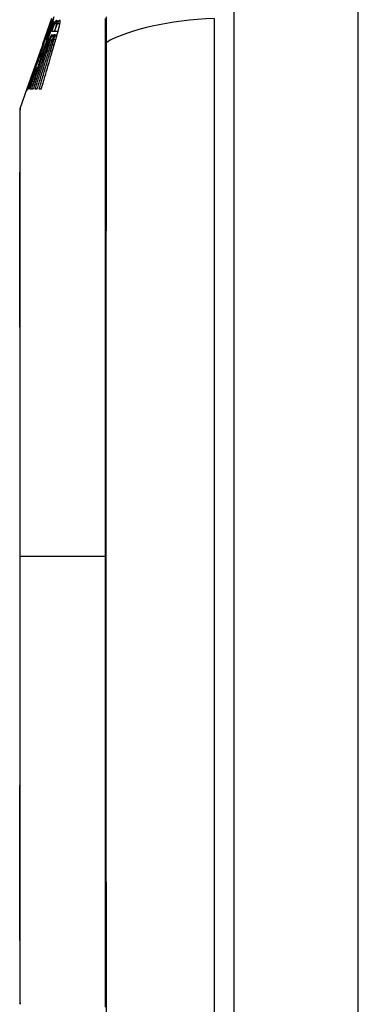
# Model space of a CAD drawing. Header units: inches. Extents: x 15 to 513, y 46 to 241.
# Tile 279 of 397: x 300.22 to 300.49, y 146.762 to 147.546. Entities that reach past the tile are written whole.
import ezdxf

# ---------------------------------------------------------------- set-up
doc = ezdxf.new("R2010")
doc.units = ezdxf.units.IN
doc.header["$MEASUREMENT"] = 0
doc.layers.add('Visible Edges(ANSI)', color=7, linetype='Continuous', lineweight=25)
doc.layers.add('Visible Tangent Edges(ANSI)', color=7, linetype='Continuous', lineweight=25)

msp = doc.modelspace()

# ---------------------------------------------------------------- linework, layer by layer
at = {"layer": 'Visible Edges(ANSI)'}
for p, q in [((300.39123, 131.25881), (300.39123, 162.97881)), ((300.24443, 147.54305), (300.24604, 147.54763)), ((300.24721, 147.54693), (300.24512, 147.54124)), ((300.24542, 147.54463), (300.24588, 147.54463)), ((300.24657, 147.54463), (300.24731, 147.54463)), ((300.24761, 147.54463), (300.24838, 147.54463)), ((300.37548, 147.5475), (300.37548, 146.69012)), ((300.23886, 147.52713), (300.24443, 147.54305)), ((300.24155, 147.53473), (300.24266, 147.53795)), ((300.246, 147.53738), (300.24601, 147.53738)), ((300.24601, 147.53738), (300.24816, 147.53738)), ((300.2481, 147.53718), (300.25076, 147.53718)), ((300.24143, 147.53065), (300.24213, 147.53065)), ((300.24166, 147.535), (300.24198, 147.535)), ((300.24574, 147.53448), (300.24818, 147.53448)), ((300.24818, 147.53448), (300.25004, 147.53448)), ((300.22672, 147.49243), (300.23763, 147.52361)), ((300.23886, 147.52713), (300.23763, 147.52361)), ((300.23763, 147.52361), (300.23783, 147.52361)), ((300.23783, 147.52361), (300.23813, 147.52361)), ((300.23491, 147.51429), (300.23437, 147.51429)), ((300.23719, 147.51926), (300.23792, 147.51926)), ((300.23228, 147.50766), (300.23259, 147.50766)), ((300.2337, 147.50797), (300.23454, 147.50797)), ((300.22851, 147.49751), (300.22977, 147.50104)), ((300.22969, 147.50072), (300.2301, 147.50072)), ((300.22083, 147.47562), (300.22672, 147.49243)), ((300.22745, 147.49109), (300.22683, 147.49109)), ((300.22971, 147.49109), (300.22862, 147.49109)), ((300.23112, 147.49109), (300.22999, 147.49109)), ((300.23408, 147.49109), (300.23272, 147.49109)), ((300.23745, 147.49109), (300.23593, 147.49109))]:
    msp.add_line(p, q, dxfattribs=at)
at = {"layer": 'Visible Edges(ANSI)', "flags": 128}
for points in [[(300.22999, 147.49109), (300.23071, 147.49331), (300.23143, 147.49554), (300.23216, 147.49778), (300.23289, 147.50001), (300.23362, 147.50225), (300.23435, 147.50449), (300.23508, 147.50673), (300.23582, 147.50897), (300.23655, 147.51121), (300.23729, 147.51346), (300.23803, 147.5157), (300.23876, 147.51794), (300.2395, 147.52018), (300.24024, 147.52242), (300.24098, 147.52466), (300.24172, 147.52689), (300.24246, 147.52912), (300.2432, 147.53135), (300.24393, 147.53358), (300.24467, 147.5358), (300.24541, 147.53801), (300.24615, 147.54022), (300.24688, 147.54243), (300.24761, 147.54463)], [(300.23719, 147.51926), (300.23753, 147.52032), (300.23787, 147.52138), (300.2382, 147.52244), (300.23854, 147.52349), (300.23888, 147.52455), (300.23922, 147.52561), (300.23956, 147.52667), (300.2399, 147.52773), (300.24024, 147.52879), (300.24058, 147.52985), (300.24093, 147.53091), (300.24127, 147.53197), (300.24161, 147.53303), (300.24196, 147.53409), (300.2423, 147.53515), (300.24265, 147.5362), (300.24299, 147.53726), (300.24334, 147.53832), (300.24369, 147.53937), (300.24403, 147.54042), (300.24438, 147.54148), (300.24473, 147.54253), (300.24508, 147.54358), (300.24542, 147.54463)], [(300.24731, 147.54463), (300.24693, 147.54362), (300.24656, 147.54261), (300.24619, 147.54161), (300.24582, 147.5406), (300.24544, 147.53959), (300.24507, 147.53859), (300.2447, 147.53758), (300.24432, 147.53657), (300.24395, 147.53556), (300.24357, 147.53454), (300.24319, 147.53352), (300.24281, 147.53249), (300.24243, 147.53146), (300.24204, 147.53042), (300.24166, 147.52938), (300.24127, 147.52833), (300.24087, 147.52727), (300.24048, 147.5262), (300.24008, 147.52512), (300.23967, 147.52403), (300.23926, 147.52294), (300.23885, 147.52183), (300.23843, 147.5207), (300.23801, 147.51957)], [(300.24588, 147.54463), (300.24569, 147.54405), (300.2455, 147.54347), (300.24532, 147.54289), (300.24513, 147.54231), (300.24494, 147.54172), (300.24476, 147.54114), (300.24457, 147.54056), (300.24438, 147.53998), (300.2442, 147.53939), (300.24401, 147.53881), (300.24382, 147.53823), (300.24364, 147.53765), (300.24345, 147.53706), (300.24327, 147.53648), (300.24308, 147.5359), (300.2429, 147.53532), (300.24271, 147.53473), (300.24253, 147.53415), (300.24234, 147.53357), (300.24216, 147.53298), (300.24198, 147.5324), (300.24179, 147.53182), (300.24161, 147.53123), (300.24143, 147.53065)], [(300.24143, 147.53065), (300.24163, 147.53121), (300.24184, 147.53178), (300.24205, 147.53235), (300.24226, 147.53291), (300.24247, 147.53349), (300.24268, 147.53406), (300.24289, 147.53463), (300.2431, 147.53521), (300.24332, 147.53579), (300.24353, 147.53637), (300.24374, 147.53695), (300.24396, 147.53754), (300.24417, 147.53812), (300.24439, 147.53871), (300.24461, 147.5393), (300.24482, 147.53988), (300.24504, 147.54047), (300.24526, 147.54107), (300.24547, 147.54166), (300.24569, 147.54225), (300.24591, 147.54284), (300.24613, 147.54344), (300.24635, 147.54404), (300.24657, 147.54463)], [(300.24473, 147.54391), (300.24487, 147.54428), (300.24499, 147.54462), (300.2451, 147.54493), (300.24519, 147.54519), (300.24528, 147.54542), (300.24535, 147.54562), (300.24541, 147.54577), (300.24546, 147.5459), (300.24549, 147.54599), (300.24552, 147.54605), (300.24554, 147.54608), (300.24555, 147.54608), (300.24554, 147.54605), (300.24553, 147.54599), (300.24551, 147.5459), (300.24547, 147.54577), (300.24543, 147.54561), (300.24537, 147.54542), (300.2453, 147.54518), (300.24522, 147.54491), (300.24512, 147.54461), (300.24501, 147.54426), (300.24489, 147.54387), (300.24475, 147.54344)], [(300.24757, 147.54885), (300.24626, 147.54502), (300.24495, 147.5412)], [(300.24495, 147.5412), (300.24506, 147.54152), (300.24516, 147.54185), (300.24526, 147.54217), (300.24536, 147.54249), (300.24547, 147.54281), (300.24557, 147.54313), (300.24567, 147.54345), (300.24577, 147.54377), (300.24587, 147.54409), (300.24598, 147.54441), (300.24608, 147.54473), (300.24618, 147.54505), (300.24629, 147.54538), (300.24639, 147.5457), (300.24649, 147.54602), (300.24659, 147.54634), (300.2467, 147.54666)], [(300.24512, 147.54124), (300.24643, 147.54506), (300.24774, 147.54889)], [(300.24838, 147.54463), (300.24828, 147.54433), (300.24818, 147.54403), (300.24808, 147.54373), (300.24798, 147.54342), (300.24788, 147.54312), (300.24779, 147.54282), (300.24769, 147.54252), (300.24759, 147.54222), (300.24749, 147.54191), (300.24739, 147.54161), (300.24729, 147.54131), (300.24719, 147.54101), (300.24709, 147.54071), (300.24699, 147.5404), (300.24689, 147.5401), (300.24679, 147.5398), (300.24669, 147.5395), (300.2466, 147.53919), (300.2465, 147.53889), (300.2464, 147.53859), (300.2463, 147.53829), (300.2462, 147.53799), (300.2461, 147.53768), (300.246, 147.53738)], [(300.24854, 147.5438), (300.24874, 147.54425), (300.24893, 147.54465), (300.2491, 147.545), (300.24925, 147.5453), (300.24939, 147.54555), (300.24951, 147.54574), (300.24962, 147.54589), (300.24971, 147.54599), (300.24978, 147.54605), (300.24985, 147.54608), (300.2499, 147.54608), (300.24994, 147.54606), (300.24997, 147.54602), (300.25, 147.54595), (300.25001, 147.54587), (300.25003, 147.54577), (300.25003, 147.54564), (300.25003, 147.54549), (300.25002, 147.54532), (300.25, 147.54512), (300.24998, 147.5449), (300.24994, 147.54466), (300.2499, 147.5444), (300.24986, 147.54411)], [(300.25054, 147.54339), (300.25064, 147.54362), (300.25073, 147.54384), (300.25083, 147.54405), (300.25092, 147.54425), (300.251, 147.54444), (300.25109, 147.54462), (300.25117, 147.54479), (300.25125, 147.54494), (300.25133, 147.54509), (300.2514, 147.54523), (300.25147, 147.54536), (300.25154, 147.54547), (300.25161, 147.54559), (300.2517, 147.54572), (300.25179, 147.54584), (300.25189, 147.54595), (300.25199, 147.54603), (300.25208, 147.54607), (300.25217, 147.54607), (300.25225, 147.546), (300.25232, 147.54586), (300.25236, 147.54566), (300.25238, 147.54539), (300.25238, 147.54505)], [(300.25238, 147.54505), (300.25238, 147.54496), (300.25237, 147.54487), (300.25237, 147.54478), (300.25236, 147.54468), (300.25235, 147.54458), (300.25234, 147.54447), (300.25232, 147.54436), (300.25231, 147.54424), (300.25229, 147.54412), (300.25228, 147.54399), (300.25226, 147.54386), (300.25224, 147.54373), (300.25221, 147.54359), (300.25219, 147.54344), (300.25216, 147.54329), (300.25214, 147.54314), (300.25211, 147.54298), (300.25208, 147.54282), (300.25205, 147.54265), (300.25201, 147.54247), (300.25198, 147.5423), (300.25194, 147.54211), (300.2519, 147.54192), (300.25186, 147.54173)], [(300.24475, 147.54344), (300.24468, 147.54322), (300.24461, 147.543), (300.24453, 147.54276), (300.24446, 147.54252), (300.24438, 147.54228), (300.2443, 147.54202), (300.24421, 147.54176), (300.24412, 147.5415), (300.24404, 147.54122), (300.24394, 147.54094), (300.24385, 147.54066), (300.24375, 147.54036), (300.24365, 147.54006), (300.24355, 147.53975), (300.24345, 147.53944), (300.24334, 147.53912), (300.24324, 147.53879), (300.24313, 147.53846), (300.24302, 147.53812), (300.2429, 147.53778), (300.24279, 147.53743), (300.24267, 147.53707), (300.24255, 147.53671), (300.24243, 147.53635)], [(300.24266, 147.53795), (300.24277, 147.53826), (300.24288, 147.53857), (300.24298, 147.53887), (300.24308, 147.53917), (300.24319, 147.53946), (300.24328, 147.53975), (300.24338, 147.54003), (300.24348, 147.5403), (300.24357, 147.54057), (300.24366, 147.54084), (300.24375, 147.5411), (300.24384, 147.54135), (300.24393, 147.5416), (300.24401, 147.54184), (300.24409, 147.54207), (300.24417, 147.5423), (300.24425, 147.54252), (300.24432, 147.54274), (300.2444, 147.54295), (300.24447, 147.54315), (300.24454, 147.54335), (300.2446, 147.54354), (300.24467, 147.54373), (300.24473, 147.54391)], [(300.24601, 147.53738), (300.24613, 147.5377), (300.24625, 147.53802), (300.24637, 147.53834), (300.24649, 147.53865), (300.2466, 147.53896), (300.24672, 147.53926), (300.24683, 147.53956), (300.24694, 147.53985), (300.24706, 147.54014), (300.24717, 147.54043), (300.24727, 147.54071), (300.24738, 147.54098), (300.24749, 147.54125), (300.24759, 147.54151), (300.2477, 147.54177), (300.2478, 147.54202), (300.2479, 147.54227), (300.24799, 147.5425), (300.24809, 147.54274), (300.24818, 147.54296), (300.24828, 147.54318), (300.24837, 147.5434), (300.24845, 147.5436), (300.24854, 147.5438)], [(300.24986, 147.54411), (300.24982, 147.54393), (300.24979, 147.54374), (300.24975, 147.54354), (300.2497, 147.54333), (300.24965, 147.5431), (300.2496, 147.54287), (300.24955, 147.54262), (300.24948, 147.54236), (300.24942, 147.54209), (300.24935, 147.54181), (300.24928, 147.54152), (300.2492, 147.54123), (300.24913, 147.54092), (300.24905, 147.54061), (300.24896, 147.54029), (300.24887, 147.53996), (300.24879, 147.53963), (300.24869, 147.53929), (300.2486, 147.53895), (300.2485, 147.5386), (300.24841, 147.53825), (300.24831, 147.5379), (300.24821, 147.53754), (300.2481, 147.53718)], [(300.2481, 147.53718), (300.24822, 147.53748), (300.24833, 147.53779), (300.24844, 147.53809), (300.24855, 147.53838), (300.24866, 147.53867), (300.24877, 147.53896), (300.24887, 147.53924), (300.24898, 147.53952), (300.24909, 147.53979), (300.24919, 147.54006), (300.24929, 147.54033), (300.24939, 147.54059), (300.24949, 147.54084), (300.24959, 147.54109), (300.24969, 147.54134), (300.24979, 147.54158), (300.24989, 147.54182), (300.24998, 147.54206), (300.25008, 147.54229), (300.25017, 147.54252), (300.25026, 147.54274), (300.25036, 147.54296), (300.25045, 147.54318), (300.25054, 147.54339)], [(300.25186, 147.54173), (300.25182, 147.54153), (300.25177, 147.54132), (300.25172, 147.5411), (300.25167, 147.54088), (300.25162, 147.54066), (300.25157, 147.54043), (300.25151, 147.5402), (300.25146, 147.53997), (300.2514, 147.53973), (300.25134, 147.53949), (300.25128, 147.53924), (300.25122, 147.53899), (300.25116, 147.53874), (300.25109, 147.53848), (300.25103, 147.53822), (300.25096, 147.53796), (300.25089, 147.53769), (300.25082, 147.53742), (300.25075, 147.53715), (300.25068, 147.53688), (300.25061, 147.53661), (300.25054, 147.53633), (300.25046, 147.53606), (300.25039, 147.53578)], [(300.23783, 147.52361), (300.23796, 147.52399), (300.23809, 147.52436), (300.23822, 147.52474), (300.23835, 147.52512), (300.23848, 147.5255), (300.23861, 147.52588), (300.23874, 147.52626), (300.23887, 147.52664), (300.239, 147.52701), (300.23913, 147.52738), (300.23925, 147.52775), (300.23938, 147.52811), (300.2395, 147.52848), (300.23962, 147.52883), (300.23974, 147.52918), (300.23986, 147.52953), (300.23998, 147.52987), (300.24009, 147.53021), (300.24021, 147.53054), (300.24032, 147.53087), (300.24043, 147.53119), (300.24053, 147.5315), (300.24064, 147.5318), (300.24074, 147.5321)], [(300.24017, 147.53086), (300.24012, 147.53072), (300.24007, 147.53057), (300.24002, 147.53043), (300.23997, 147.53028), (300.23992, 147.53014), (300.23986, 147.52999), (300.23981, 147.52984), (300.23976, 147.52969), (300.23971, 147.52954), (300.23965, 147.52939), (300.2396, 147.52923), (300.23954, 147.52908), (300.23949, 147.52892), (300.23943, 147.52877), (300.23938, 147.52861), (300.23932, 147.52845), (300.23927, 147.52829), (300.23921, 147.52813), (300.23915, 147.52796), (300.2391, 147.5278), (300.23904, 147.52763), (300.23898, 147.52747), (300.23892, 147.5273), (300.23886, 147.52713)], [(300.24243, 147.53635), (300.2423, 147.53596), (300.24217, 147.53557), (300.24204, 147.53517), (300.2419, 147.53478), (300.24177, 147.53438), (300.24163, 147.53397), (300.2415, 147.53356), (300.24136, 147.53315), (300.24122, 147.53274), (300.24108, 147.53232), (300.24094, 147.5319), (300.2408, 147.53148), (300.24066, 147.53106), (300.24051, 147.53063), (300.24037, 147.5302), (300.24022, 147.52976), (300.24007, 147.52933), (300.23992, 147.52889), (300.23977, 147.52844), (300.23962, 147.528), (300.23947, 147.52755), (300.23932, 147.5271), (300.23916, 147.52665), (300.23901, 147.5262)], [(300.24121, 147.53381), (300.24118, 147.53372), (300.24114, 147.53362), (300.24111, 147.53352), (300.24107, 147.53342), (300.24104, 147.53332), (300.241, 147.53321), (300.24096, 147.5331), (300.24092, 147.53299), (300.24088, 147.53288), (300.24084, 147.53276), (300.2408, 147.53264), (300.24076, 147.53252), (300.24071, 147.5324), (300.24067, 147.53227), (300.24062, 147.53214), (300.24057, 147.53201), (300.24053, 147.53187), (300.24048, 147.53174), (300.24043, 147.5316), (300.24038, 147.53145), (300.24033, 147.53131), (300.24027, 147.53116), (300.24022, 147.53101), (300.24017, 147.53086)], [(300.24074, 147.5321), (300.24088, 147.53253), (300.24101, 147.53292), (300.24113, 147.53328), (300.24124, 147.5336), (300.24133, 147.53388), (300.24141, 147.53413), (300.24148, 147.53434), (300.24153, 147.53452), (300.24158, 147.53467), (300.24161, 147.53479), (300.24164, 147.53488), (300.24166, 147.53494), (300.24166, 147.53498), (300.24167, 147.535), (300.24166, 147.535), (300.24165, 147.53497), (300.24163, 147.53493), (300.2416, 147.53486), (300.24156, 147.53477), (300.24152, 147.53464), (300.24146, 147.53449), (300.24139, 147.5343), (300.24131, 147.53407), (300.24121, 147.53381)], [(300.24462, 147.53226), (300.24457, 147.53213), (300.24452, 147.532), (300.24447, 147.53187), (300.24442, 147.53173), (300.24436, 147.53159), (300.24431, 147.53145), (300.24425, 147.53131), (300.24419, 147.53116), (300.24414, 147.53101), (300.24408, 147.53085), (300.24402, 147.5307), (300.24396, 147.53054), (300.2439, 147.53038), (300.24385, 147.53022), (300.24379, 147.53006), (300.24372, 147.52989), (300.24366, 147.52973), (300.2436, 147.52956), (300.24354, 147.52939), (300.24348, 147.52922), (300.24342, 147.52905), (300.24336, 147.52888), (300.24329, 147.5287), (300.24323, 147.52853)], [(300.24359, 147.52583), (300.24364, 147.52602), (300.2437, 147.5262), (300.24376, 147.52638), (300.24381, 147.52657), (300.24387, 147.52675), (300.24393, 147.52693), (300.24398, 147.52711), (300.24404, 147.52729), (300.24409, 147.52747), (300.24415, 147.52765), (300.24421, 147.52784), (300.24426, 147.52801), (300.24431, 147.52819), (300.24437, 147.52837), (300.24442, 147.52855), (300.24448, 147.52873), (300.24453, 147.52891), (300.24458, 147.52908), (300.24463, 147.52926), (300.24469, 147.52944), (300.24474, 147.52961), (300.24479, 147.52979), (300.24484, 147.52996), (300.24489, 147.53013)], [(300.24541, 147.53402), (300.24539, 147.53397), (300.24536, 147.53393), (300.24534, 147.53388), (300.24531, 147.53382), (300.24528, 147.53377), (300.24525, 147.53371), (300.24522, 147.53365), (300.24519, 147.53359), (300.24516, 147.53352), (300.24513, 147.53345), (300.2451, 147.53338), (300.24507, 147.53331), (300.24503, 147.53323), (300.245, 147.53315), (300.24496, 147.53307), (300.24493, 147.53299), (300.24489, 147.5329), (300.24485, 147.53281), (300.24482, 147.53273), (300.24478, 147.53264), (300.24474, 147.53254), (300.2447, 147.53245), (300.24466, 147.53235), (300.24462, 147.53226)], [(300.24621, 147.53018), (300.24615, 147.53001), (300.24609, 147.52984), (300.24603, 147.52967), (300.24597, 147.5295), (300.24591, 147.52933), (300.24585, 147.52915), (300.24579, 147.52897), (300.24573, 147.5288), (300.24567, 147.52862), (300.2456, 147.52844), (300.24554, 147.52826), (300.24548, 147.52808), (300.24542, 147.52789), (300.24536, 147.52771), (300.2453, 147.52753), (300.24524, 147.52734), (300.24517, 147.52716), (300.24511, 147.52697), (300.24505, 147.52678), (300.24499, 147.52659), (300.24493, 147.5264), (300.24487, 147.52622), (300.2448, 147.52603), (300.24474, 147.52583)], [(300.24489, 147.53013), (300.24494, 147.53029), (300.24498, 147.53045), (300.24503, 147.5306), (300.24507, 147.53076), (300.24511, 147.53091), (300.24515, 147.53106), (300.24519, 147.5312), (300.24523, 147.53135), (300.24527, 147.53149), (300.24531, 147.53163), (300.24535, 147.53177), (300.24538, 147.53191), (300.24542, 147.53204), (300.24545, 147.53217), (300.24548, 147.53229), (300.24552, 147.53242), (300.24554, 147.53254), (300.24557, 147.53265), (300.2456, 147.53277), (300.24563, 147.53288), (300.24565, 147.53299), (300.24568, 147.53309), (300.2457, 147.53319), (300.24572, 147.53329)], [(300.24572, 147.53329), (300.24575, 147.53344), (300.24578, 147.53358), (300.2458, 147.53371), (300.24582, 147.53382), (300.24583, 147.53393), (300.24584, 147.53402), (300.24585, 147.5341), (300.24585, 147.53417), (300.24585, 147.53423), (300.24585, 147.53429), (300.24585, 147.53433), (300.24584, 147.53437), (300.24583, 147.5344), (300.24582, 147.53443), (300.24581, 147.53445), (300.24579, 147.53447), (300.24577, 147.53448), (300.24576, 147.53448), (300.24573, 147.53448), (300.2457, 147.53446), (300.24566, 147.53441), (300.2456, 147.53432), (300.24552, 147.5342), (300.24541, 147.53402)], [(300.24741, 147.53329), (300.24737, 147.53319), (300.24733, 147.53309), (300.24728, 147.53299), (300.24724, 147.53288), (300.24719, 147.53277), (300.24715, 147.53266), (300.2471, 147.53254), (300.24705, 147.53242), (300.247, 147.5323), (300.24695, 147.53218), (300.2469, 147.53205), (300.24685, 147.53192), (300.2468, 147.53179), (300.24675, 147.53165), (300.2467, 147.53152), (300.24665, 147.53138), (300.24659, 147.53124), (300.24654, 147.53109), (300.24649, 147.53095), (300.24643, 147.5308), (300.24638, 147.53065), (300.24632, 147.53049), (300.24627, 147.53034), (300.24621, 147.53018)], [(300.24645, 147.52651), (300.2465, 147.52669), (300.24655, 147.52686), (300.2466, 147.52704), (300.24666, 147.52722), (300.24671, 147.5274), (300.24676, 147.52758), (300.24681, 147.52775), (300.24686, 147.52793), (300.24691, 147.52811), (300.24696, 147.52828), (300.24701, 147.52846), (300.24706, 147.52863), (300.24711, 147.5288), (300.24716, 147.52898), (300.24721, 147.52915), (300.24725, 147.52932), (300.2473, 147.52949), (300.24735, 147.52966), (300.24739, 147.52983), (300.24744, 147.53), (300.24748, 147.53016), (300.24753, 147.53033), (300.24757, 147.53049), (300.24761, 147.53065)], [(300.24825, 147.53345), (300.24827, 147.53361), (300.24829, 147.53376), (300.24831, 147.53389), (300.24831, 147.534), (300.24832, 147.5341), (300.24832, 147.53419), (300.24831, 147.53426), (300.2483, 147.53432), (300.24829, 147.53437), (300.24828, 147.53441), (300.24826, 147.53444), (300.24824, 147.53446), (300.24821, 147.53448), (300.24818, 147.53448), (300.24814, 147.53448), (300.2481, 147.53446), (300.24805, 147.53442), (300.24798, 147.53435), (300.24791, 147.53426), (300.24783, 147.53413), (300.24774, 147.53398), (300.24764, 147.53379), (300.24753, 147.53356), (300.24741, 147.53329)], [(300.24761, 147.53065), (300.24765, 147.53079), (300.24769, 147.53094), (300.24772, 147.53108), (300.24776, 147.53121), (300.24779, 147.53135), (300.24783, 147.53148), (300.24786, 147.53162), (300.24789, 147.53174), (300.24792, 147.53187), (300.24795, 147.532), (300.24798, 147.53212), (300.248, 147.53224), (300.24803, 147.53236), (300.24806, 147.53247), (300.24808, 147.53258), (300.2481, 147.53269), (300.24812, 147.53279), (300.24814, 147.53289), (300.24816, 147.53299), (300.24818, 147.53309), (300.2482, 147.53318), (300.24822, 147.53327), (300.24823, 147.53336), (300.24825, 147.53345)], [(300.25039, 147.53578), (300.25029, 147.53543), (300.2502, 147.53507), (300.2501, 147.53472), (300.25, 147.53436), (300.2499, 147.534), (300.2498, 147.53363), (300.2497, 147.53327), (300.2496, 147.5329), (300.24949, 147.53253), (300.24939, 147.53216), (300.24928, 147.53179), (300.24917, 147.53141), (300.24907, 147.53104), (300.24896, 147.53066), (300.24885, 147.53029), (300.24874, 147.52991), (300.24863, 147.52953), (300.24852, 147.52916), (300.24841, 147.52878), (300.2483, 147.52841), (300.24819, 147.52803), (300.24808, 147.52766), (300.24797, 147.52729), (300.24786, 147.52692)], [(300.24109, 147.52216), (300.24067, 147.52087), (300.24025, 147.51958), (300.23983, 147.51829), (300.23942, 147.517), (300.239, 147.51571), (300.23858, 147.51441), (300.23816, 147.51312), (300.23775, 147.51182), (300.23733, 147.51053), (300.23691, 147.50923), (300.2365, 147.50794), (300.23608, 147.50664), (300.23566, 147.50535), (300.23525, 147.50405), (300.23483, 147.50275), (300.23442, 147.50146), (300.234, 147.50016), (300.23359, 147.49886), (300.23318, 147.49757), (300.23276, 147.49627), (300.23235, 147.49497), (300.23194, 147.49368), (300.23153, 147.49238), (300.23112, 147.49109)], [(300.23272, 147.49109), (300.23311, 147.49234), (300.23349, 147.49359), (300.23388, 147.49485), (300.23427, 147.4961), (300.23465, 147.49735), (300.23504, 147.4986), (300.23543, 147.49986), (300.23582, 147.50111), (300.23621, 147.50236), (300.2366, 147.50362), (300.23699, 147.50487), (300.23738, 147.50612), (300.23777, 147.50738), (300.23816, 147.50863), (300.23856, 147.50988), (300.23895, 147.51113), (300.23934, 147.51238), (300.23973, 147.51363), (300.24013, 147.51488), (300.24052, 147.51613), (300.24092, 147.51738), (300.24131, 147.51863), (300.2417, 147.51988), (300.2421, 147.52112)], [(300.23444, 147.51429), (300.23462, 147.5148), (300.23479, 147.51529), (300.23496, 147.51578), (300.23512, 147.51624), (300.23528, 147.51669), (300.23543, 147.51711), (300.23557, 147.51752), (300.2357, 147.5179), (300.23583, 147.51827), (300.23596, 147.51863), (300.23608, 147.51899), (300.23621, 147.51934), (300.23633, 147.5197), (300.23646, 147.52006), (300.23658, 147.52042), (300.23671, 147.52078), (300.23683, 147.52113), (300.23696, 147.52149), (300.23708, 147.52184), (300.2372, 147.5222), (300.23733, 147.52255), (300.23745, 147.5229), (300.23757, 147.52326), (300.23769, 147.52361)], [(300.23901, 147.5262), (300.23884, 147.52571), (300.23868, 147.52522), (300.23851, 147.52473), (300.23834, 147.52423), (300.23817, 147.52374), (300.238, 147.52325), (300.23783, 147.52275), (300.23766, 147.52226), (300.23749, 147.52176), (300.23732, 147.52127), (300.23715, 147.52077), (300.23698, 147.52028), (300.23681, 147.51978), (300.23664, 147.51928), (300.23647, 147.51879), (300.2363, 147.51829), (300.23612, 147.51779), (300.23595, 147.51729), (300.23578, 147.51679), (300.23561, 147.51629), (300.23543, 147.51579), (300.23526, 147.51529), (300.23508, 147.51479), (300.23491, 147.51429)], [(300.23593, 147.49109), (300.2363, 147.49235), (300.23667, 147.49362), (300.23704, 147.49489), (300.23741, 147.49615), (300.23778, 147.49742), (300.23815, 147.49868), (300.23852, 147.49995), (300.23889, 147.50122), (300.23927, 147.50248), (300.23964, 147.50375), (300.24001, 147.50501), (300.24039, 147.50628), (300.24076, 147.50754), (300.24114, 147.50881), (300.24152, 147.51007), (300.24189, 147.51134), (300.24227, 147.5126), (300.24265, 147.51386), (300.24303, 147.51513), (300.24341, 147.51639), (300.24379, 147.51765), (300.24417, 147.51891), (300.24455, 147.52017), (300.24493, 147.52143)], [(300.24786, 147.52692), (300.24742, 147.52543), (300.24698, 147.52395), (300.24654, 147.52246), (300.2461, 147.52097), (300.24566, 147.51948), (300.24522, 147.51799), (300.24478, 147.5165), (300.24434, 147.51501), (300.2439, 147.51351), (300.24347, 147.51202), (300.24303, 147.51053), (300.2426, 147.50903), (300.24216, 147.50754), (300.24173, 147.50604), (300.2413, 147.50455), (300.24087, 147.50305), (300.24043, 147.50156), (300.24, 147.50006), (300.23958, 147.49857), (300.23915, 147.49707), (300.23872, 147.49557), (300.2383, 147.49408), (300.23787, 147.49258), (300.23745, 147.49109)], [(300.24323, 147.52853), (300.24315, 147.52828), (300.24306, 147.52803), (300.24297, 147.52778), (300.24288, 147.52752), (300.24279, 147.52726), (300.2427, 147.527), (300.24261, 147.52674), (300.24252, 147.52647), (300.24243, 147.52621), (300.24234, 147.52594), (300.24225, 147.52567), (300.24216, 147.52541), (300.24207, 147.52514), (300.24198, 147.52487), (300.24189, 147.5246), (300.2418, 147.52433), (300.24171, 147.52406), (300.24162, 147.52379), (300.24153, 147.52352), (300.24144, 147.52324), (300.24135, 147.52297), (300.24126, 147.5227), (300.24118, 147.52243), (300.24109, 147.52216)], [(300.2421, 147.52112), (300.24216, 147.52132), (300.24222, 147.52151), (300.24228, 147.52171), (300.24235, 147.52191), (300.24241, 147.5221), (300.24247, 147.5223), (300.24253, 147.5225), (300.24259, 147.52269), (300.24266, 147.52289), (300.24272, 147.52309), (300.24278, 147.52328), (300.24284, 147.52348), (300.2429, 147.52367), (300.24297, 147.52387), (300.24303, 147.52407), (300.24309, 147.52426), (300.24315, 147.52446), (300.24321, 147.52466), (300.24328, 147.52485), (300.24334, 147.52505), (300.2434, 147.52525), (300.24346, 147.52544), (300.24352, 147.52564), (300.24359, 147.52583)], [(300.24474, 147.52583), (300.24468, 147.52563), (300.24461, 147.52543), (300.24454, 147.52522), (300.24448, 147.52502), (300.24441, 147.52481), (300.24435, 147.52461), (300.24428, 147.52441), (300.24422, 147.5242), (300.24415, 147.524), (300.24409, 147.52379), (300.24402, 147.52359), (300.24396, 147.52338), (300.24389, 147.52318), (300.24383, 147.52297), (300.24376, 147.52277), (300.2437, 147.52256), (300.24363, 147.52236), (300.24357, 147.52215), (300.2435, 147.52195), (300.24344, 147.52174), (300.24338, 147.52153), (300.24331, 147.52133), (300.24325, 147.52112), (300.24318, 147.52092)], [(300.24493, 147.52143), (300.24499, 147.52164), (300.24505, 147.52185), (300.24512, 147.52207), (300.24518, 147.52228), (300.24524, 147.52249), (300.24531, 147.5227), (300.24537, 147.52291), (300.24543, 147.52312), (300.2455, 147.52334), (300.24556, 147.52355), (300.24563, 147.52376), (300.24569, 147.52397), (300.24575, 147.52418), (300.24582, 147.52439), (300.24588, 147.52461), (300.24594, 147.52482), (300.24601, 147.52503), (300.24607, 147.52524), (300.24613, 147.52545), (300.24619, 147.52566), (300.24626, 147.52588), (300.24632, 147.52609), (300.24638, 147.5263), (300.24645, 147.52651)], [(300.22683, 147.49109), (300.22722, 147.49216), (300.22762, 147.49324), (300.22801, 147.49432), (300.22841, 147.4954), (300.22881, 147.49649), (300.22921, 147.49758), (300.22962, 147.49868), (300.23002, 147.49979), (300.23044, 147.5009), (300.23085, 147.50203), (300.23127, 147.50316), (300.23169, 147.50431), (300.23212, 147.50547), (300.23255, 147.50664), (300.23298, 147.50783), (300.23342, 147.50903), (300.23387, 147.51024), (300.23433, 147.51147), (300.23479, 147.51272), (300.23525, 147.51399), (300.23573, 147.51528), (300.23621, 147.51658), (300.2367, 147.51791), (300.23719, 147.51926)], [(300.23801, 147.51957), (300.23765, 147.51839), (300.2373, 147.51721), (300.23694, 147.51603), (300.23658, 147.51485), (300.23623, 147.51366), (300.23588, 147.51248), (300.23552, 147.51129), (300.23517, 147.51011), (300.23482, 147.50892), (300.23447, 147.50774), (300.23412, 147.50655), (300.23377, 147.50536), (300.23343, 147.50418), (300.23308, 147.50299), (300.23274, 147.5018), (300.2324, 147.50061), (300.23206, 147.49942), (300.23172, 147.49823), (300.23138, 147.49704), (300.23104, 147.49585), (300.23071, 147.49466), (300.23037, 147.49347), (300.23004, 147.49228), (300.22971, 147.49109)], [(300.23437, 147.51429), (300.2342, 147.51382), (300.23404, 147.51336), (300.23388, 147.51289), (300.23372, 147.51243), (300.23355, 147.51196), (300.23339, 147.5115), (300.23323, 147.51104), (300.23307, 147.51058), (300.23291, 147.51013), (300.23275, 147.50967), (300.23259, 147.50922), (300.23244, 147.50877), (300.23228, 147.50832), (300.23212, 147.50788), (300.23197, 147.50744), (300.23182, 147.50701), (300.23167, 147.50659), (300.23153, 147.50617), (300.23139, 147.50577), (300.23125, 147.50537), (300.23112, 147.50499), (300.23099, 147.50462), (300.23086, 147.50427), (300.23075, 147.50393)], [(300.24318, 147.52092), (300.2428, 147.51968), (300.24242, 147.51844), (300.24203, 147.5172), (300.24165, 147.51596), (300.24127, 147.51472), (300.24089, 147.51348), (300.2405, 147.51223), (300.24012, 147.51099), (300.23974, 147.50975), (300.23936, 147.50851), (300.23898, 147.50726), (300.2386, 147.50602), (300.23822, 147.50478), (300.23784, 147.50353), (300.23746, 147.50229), (300.23708, 147.50104), (300.23671, 147.4998), (300.23633, 147.49855), (300.23595, 147.49731), (300.23558, 147.49606), (300.2352, 147.49482), (300.23483, 147.49358), (300.23445, 147.49233), (300.23408, 147.49109)], [(300.2337, 147.50797), (300.23343, 147.50724), (300.23316, 147.50651), (300.23289, 147.50578), (300.23262, 147.50505), (300.23235, 147.50433), (300.23209, 147.50361), (300.23182, 147.50289), (300.23156, 147.50218), (300.23129, 147.50146), (300.23103, 147.50075), (300.23077, 147.50005), (300.23051, 147.49934), (300.23025, 147.49864), (300.22999, 147.49794), (300.22973, 147.49724), (300.22947, 147.49655), (300.22921, 147.49586), (300.22896, 147.49517), (300.22871, 147.49448), (300.22845, 147.4938), (300.2282, 147.49312), (300.22795, 147.49244), (300.2277, 147.49176), (300.22745, 147.49109)], [(300.23259, 147.50766), (300.23235, 147.50699), (300.23212, 147.50633), (300.23188, 147.50566), (300.23164, 147.505), (300.23141, 147.50435), (300.23118, 147.5037), (300.23094, 147.50305), (300.23071, 147.50241), (300.23049, 147.50178), (300.23026, 147.50116), (300.23004, 147.50055), (300.22982, 147.49995), (300.2296, 147.49936), (300.22939, 147.49878), (300.22918, 147.49821), (300.22898, 147.49766), (300.22878, 147.49712), (300.22859, 147.49661), (300.2284, 147.4961), (300.22822, 147.49562), (300.22805, 147.49516), (300.22788, 147.49471), (300.22772, 147.49429), (300.22756, 147.49388)], [(300.22862, 147.49109), (300.22882, 147.49179), (300.22903, 147.4925), (300.22924, 147.4932), (300.22945, 147.49391), (300.22966, 147.49461), (300.22986, 147.49532), (300.23007, 147.49602), (300.23028, 147.49672), (300.2305, 147.49743), (300.23071, 147.49813), (300.23092, 147.49884), (300.23113, 147.49954), (300.23134, 147.50024), (300.23155, 147.50095), (300.23177, 147.50165), (300.23198, 147.50235), (300.23219, 147.50306), (300.23241, 147.50376), (300.23262, 147.50446), (300.23284, 147.50516), (300.23305, 147.50587), (300.23327, 147.50657), (300.23348, 147.50727), (300.2337, 147.50797)], [(300.23057, 147.50295), (300.23063, 147.5031), (300.23069, 147.50325), (300.23075, 147.50341), (300.23081, 147.50358), (300.23087, 147.50374), (300.23093, 147.50391), (300.231, 147.50409), (300.23106, 147.50427), (300.23113, 147.50445), (300.2312, 147.50464), (300.23127, 147.50483), (300.23134, 147.50502), (300.23141, 147.50522), (300.23148, 147.50542), (300.23156, 147.50563), (300.23163, 147.50583), (300.23171, 147.50605), (300.23179, 147.50627), (300.23187, 147.50649), (300.23195, 147.50671), (300.23203, 147.50694), (300.23211, 147.50718), (300.2322, 147.50742), (300.23228, 147.50766)], [(300.22648, 147.49176), (300.22654, 147.49193), (300.2266, 147.4921), (300.22666, 147.49228), (300.22673, 147.49246), (300.22679, 147.49265), (300.22686, 147.49285), (300.22694, 147.49306), (300.22701, 147.49327), (300.22709, 147.49348), (300.22717, 147.49371), (300.22725, 147.49394), (300.22733, 147.49418), (300.22742, 147.49442), (300.22751, 147.49467), (300.2276, 147.49493), (300.22769, 147.49519), (300.22779, 147.49546), (300.22788, 147.49574), (300.22798, 147.49602), (300.22809, 147.4963), (300.22819, 147.4966), (300.2283, 147.49689), (300.2284, 147.4972), (300.22851, 147.49751)], [(300.23075, 147.50393), (300.23058, 147.50345), (300.23043, 147.50301), (300.23029, 147.5026), (300.23017, 147.50224), (300.23006, 147.50192), (300.22997, 147.50165), (300.22989, 147.50142), (300.22982, 147.50122), (300.22977, 147.50106), (300.22973, 147.50093), (300.22971, 147.50084), (300.22969, 147.50077), (300.22969, 147.50073), (300.22969, 147.50072), (300.22971, 147.50074), (300.22974, 147.5008), (300.22978, 147.5009), (300.22984, 147.50105), (300.22992, 147.50125), (300.23002, 147.50149), (300.23013, 147.50178), (300.23026, 147.50212), (300.23041, 147.50251), (300.23057, 147.50295)], [(300.22756, 147.49388), (300.22733, 147.49329), (300.22712, 147.49274), (300.22692, 147.49224), (300.22674, 147.49178), (300.22658, 147.49137), (300.22643, 147.49101), (300.2263, 147.4907), (300.22619, 147.49044), (300.2261, 147.49022), (300.22602, 147.49005), (300.22595, 147.48991), (300.2259, 147.48982), (300.22587, 147.48976), (300.22585, 147.48974), (300.22584, 147.48976), (300.22585, 147.48981), (300.22587, 147.4899), (300.22591, 147.49003), (300.22596, 147.49021), (300.22603, 147.49043), (300.22612, 147.49069), (300.22622, 147.491), (300.22634, 147.49136), (300.22648, 147.49176)], [(300.22056, 147.47401), (300.22056, 147.47358), (300.22055, 147.47229), (300.22054, 147.47016), (300.22054, 147.46719), (300.22053, 147.46339), (300.22051, 147.45875), (300.2205, 147.45327), (300.22049, 147.44698), (300.22047, 147.43989), (300.22045, 147.43203), (300.22044, 147.42343), (300.22042, 147.41413), (300.2204, 147.40414), (300.22039, 147.39345), (300.22037, 147.3821), (300.22037, 147.37012), (300.22037, 147.35753), (300.22039, 147.34436), (300.2204, 147.33065), (300.22042, 147.31645), (300.22044, 147.30174), (300.22045, 147.28657), (300.22047, 147.27097), (300.22049, 147.25502), (300.2205, 147.23878), (300.22051, 147.22228), (300.22053, 147.20552), (300.22054, 147.18851), (300.22054, 147.17132), (300.22055, 147.15401), (300.22056, 147.13663), (300.22056, 147.11926), (300.22056, 147.10187), (300.22055, 147.08447), (300.22055, 147.06711), (300.22054, 147.04985), (300.22053, 147.03275), (300.22051, 147.01589), (300.2205, 146.99931), (300.22049, 146.98308), (300.22047, 146.96717), (300.22045, 146.95156), (300.22044, 146.93632), (300.22042, 146.92151), (300.2204, 146.90717), (300.22039, 146.89337), (300.22037, 146.88015), (300.22037, 146.86755), (300.22037, 146.85557), (300.22039, 146.84422), (300.2204, 146.83353), (300.22042, 146.82354), (300.22044, 146.81422), (300.22045, 146.80561), (300.22047, 146.79774), (300.22049, 146.79065), (300.2205, 146.78436), (300.22051, 146.77889), (300.22053, 146.77425), (300.22054, 146.77045), (300.22054, 146.76747), (300.22055, 146.76533), (300.22056, 146.76405), (300.22056, 146.76361)]]:
    msp.add_lwpolyline(points, dxfattribs=at)
at = {"layer": 'Visible Edges(ANSI)'}
for centre, start, end in [((300.22548, 147.474), 160.70995, 179.82686), ((300.22548, 146.76363), 180.17314, 199.29005)]:
    msp.add_arc(centre, 0.00492, start, end, dxfattribs=at)
at = {"layer": 'Visible Tangent Edges(ANSI)'}
for p, q in [((300.49023, 131.25881), (300.49023, 162.97881)), ((300.24266, 147.53795), (300.24296, 147.53795)), ((300.24473, 147.54391), (300.2449, 147.54391)), ((300.24854, 147.5438), (300.2498, 147.5438)), ((300.25054, 147.54339), (300.25218, 147.54339)), ((300.24074, 147.5321), (300.24101, 147.5321)), ((300.24489, 147.53013), (300.24619, 147.53013)), ((300.24572, 147.53329), (300.24741, 147.53329)), ((300.24761, 147.53065), (300.24896, 147.53065)), ((300.24825, 147.53345), (300.24975, 147.53345)), ((300.2421, 147.52112), (300.24325, 147.52112)), ((300.24359, 147.52583), (300.24474, 147.52583)), ((300.24493, 147.52143), (300.24623, 147.52143)), ((300.24645, 147.52651), (300.24774, 147.52651)), ((300.28853, 147.52762), (300.28853, 147.52715)), ((300.22851, 147.49751), (300.22893, 147.49751)), ((300.23057, 147.50295), (300.23091, 147.50295)), ((300.22648, 147.49176), (300.22673, 147.49176)), ((300.22056, 147.11881), (300.22083, 147.11881)), ((300.28857, 147.11881), (300.22083, 147.11881))]:
    msp.add_line(p, q, dxfattribs=at)
at = {"layer": 'Visible Tangent Edges(ANSI)', "flags": 128}
for points in [[(300.28853, 147.54743), (300.28853, 147.54361), (300.28853, 147.53971), (300.28853, 147.53575), (300.28853, 147.53171), (300.28853, 147.52762)], [(300.28952, 147.5284), (300.28953, 147.53259), (300.28954, 147.53673), (300.28955, 147.54079), (300.28956, 147.54479), (300.28957, 147.5487)], [(300.28853, 147.52715), (300.28854, 147.51079), (300.28854, 147.49437), (300.28854, 147.47786), (300.28854, 147.46129), (300.28854, 147.44463), (300.28854, 147.4279), (300.28854, 147.41109), (300.28854, 147.39421), (300.28855, 147.37727), (300.28855, 147.36026), (300.28855, 147.34321), (300.28855, 147.3261), (300.28856, 147.30895), (300.28856, 147.29176), (300.28856, 147.27453), (300.28856, 147.25728), (300.28856, 147.24), (300.28857, 147.2227), (300.28857, 147.20539), (300.28857, 147.18807), (300.28857, 147.17075), (300.28857, 147.15343), (300.28857, 147.13612), (300.28857, 147.11881)], [(300.2895, 146.74214), (300.28947, 146.7754), (300.28945, 146.80899), (300.28942, 146.84286), (300.2894, 146.87697), (300.28938, 146.91129), (300.28936, 146.94577), (300.28935, 146.98037), (300.28934, 147.01505), (300.28933, 147.04977), (300.28932, 147.08447), (300.28932, 147.11916), (300.28932, 147.15385), (300.28933, 147.18855), (300.28934, 147.22324), (300.28935, 147.25787), (300.28936, 147.29242), (300.28938, 147.32683), (300.2894, 147.36107), (300.28942, 147.39509), (300.28945, 147.42886), (300.28947, 147.46235), (300.2895, 147.49552), (300.28952, 147.5284)], [(300.22053, 147.39227), (300.22054, 147.39879), (300.22056, 147.40507), (300.22058, 147.41112), (300.22059, 147.41693), (300.22061, 147.42248), (300.22063, 147.42779), (300.22065, 147.43284), (300.22066, 147.43764), (300.22068, 147.44216), (300.2207, 147.44642), (300.22071, 147.4504), (300.22073, 147.4541), (300.22074, 147.45751), (300.22076, 147.46064), (300.22077, 147.46347), (300.22078, 147.46601), (300.22079, 147.46825), (300.2208, 147.4702), (300.22081, 147.47185), (300.22082, 147.47321), (300.22082, 147.47426), (300.22083, 147.47502), (300.22083, 147.47547), (300.22083, 147.47562)], [(300.22053, 147.34769), (300.22052, 147.34969), (300.22052, 147.35169), (300.22052, 147.35367), (300.22051, 147.35564), (300.22051, 147.3576), (300.22051, 147.35955), (300.22051, 147.36148), (300.22051, 147.3634), (300.22051, 147.3653), (300.2205, 147.3672), (300.2205, 147.36908), (300.2205, 147.37094), (300.2205, 147.3728), (300.2205, 147.37464), (300.22051, 147.37646), (300.22051, 147.37828), (300.22051, 147.38007), (300.22051, 147.38186), (300.22051, 147.38363), (300.22051, 147.38539), (300.22052, 147.38713), (300.22052, 147.38886), (300.22052, 147.39057), (300.22053, 147.39227)], [(300.22083, 147.11881), (300.22083, 147.12915), (300.22083, 147.13949), (300.22082, 147.14983), (300.22082, 147.16016), (300.22081, 147.17045), (300.2208, 147.1807), (300.22079, 147.1909), (300.22078, 147.20102), (300.22077, 147.21107), (300.22076, 147.22102), (300.22074, 147.23087), (300.22073, 147.24064), (300.22071, 147.25031), (300.2207, 147.25989), (300.22068, 147.26936), (300.22066, 147.2787), (300.22064, 147.2879), (300.22063, 147.29695), (300.22061, 147.30584), (300.22059, 147.31456), (300.22058, 147.32311), (300.22056, 147.33149), (300.22054, 147.33968), (300.22053, 147.34769)], [(300.22053, 146.88994), (300.22054, 146.89797), (300.22056, 146.9062), (300.22058, 146.91461), (300.22059, 146.9232), (300.22061, 146.93196), (300.22063, 146.94087), (300.22065, 146.94992), (300.22066, 146.95911), (300.22068, 146.96841), (300.2207, 146.97784), (300.22071, 146.98738), (300.22073, 146.99704), (300.22074, 147.0068), (300.22076, 147.01666), (300.22077, 147.02662), (300.22078, 147.03666), (300.22079, 147.0468), (300.2208, 147.057), (300.22081, 147.06726), (300.22082, 147.07755), (300.22083, 147.08786), (300.22083, 147.09819), (300.22083, 147.10851), (300.22083, 147.11881)], [(300.28857, 147.11881), (300.28857, 147.10153), (300.28857, 147.08423), (300.28857, 147.06694), (300.28857, 147.04964), (300.28857, 147.03234), (300.28857, 147.01505), (300.28856, 146.99776), (300.28856, 146.98049), (300.28856, 146.96324), (300.28856, 146.94601), (300.28856, 146.92882), (300.28855, 146.91166), (300.28855, 146.89455), (300.28855, 146.87748), (300.28855, 146.86047), (300.28854, 146.84351), (300.28854, 146.82661), (300.28854, 146.80978), (300.28854, 146.79303), (300.28854, 146.77635), (300.28854, 146.75975)], [(300.22053, 146.84535), (300.22052, 146.84705), (300.22052, 146.84876), (300.22052, 146.85048), (300.22051, 146.85222), (300.22051, 146.85397), (300.22051, 146.85574), (300.22051, 146.85752), (300.22051, 146.85932), (300.22051, 146.86113), (300.2205, 146.86295), (300.2205, 146.86479), (300.2205, 146.86664), (300.2205, 146.86851), (300.2205, 146.87039), (300.22051, 146.87228), (300.22051, 146.87419), (300.22051, 146.87611), (300.22051, 146.87804), (300.22051, 146.87999), (300.22051, 146.88195), (300.22052, 146.88393), (300.22052, 146.88592), (300.22052, 146.88792), (300.22053, 146.88994)], [(300.22083, 146.76203), (300.22083, 146.76218), (300.22083, 146.76263), (300.22082, 146.76338), (300.22082, 146.76444), (300.22081, 146.76579), (300.2208, 146.76745), (300.22079, 146.76941), (300.22078, 146.77166), (300.22077, 146.7742), (300.22076, 146.77704), (300.22074, 146.78016), (300.22073, 146.78357), (300.22071, 146.78726), (300.2207, 146.79123), (300.22068, 146.79548), (300.22066, 146.80001), (300.22064, 146.8048), (300.22063, 146.80986), (300.22061, 146.81518), (300.22059, 146.82073), (300.22058, 146.82654), (300.22056, 146.83258), (300.22054, 146.83885), (300.22053, 146.84535)]]:
    msp.add_lwpolyline(points, dxfattribs=at)
at = {"layer": 'Visible Tangent Edges(ANSI)'}
for centre, major_axis, ratio, start_param, end_param in [((300.3918, 147.5089), (-0.11811, 0), 0.32996, 4.850991, 5.75935), ((300.29805, 147.52677), (-0.00984, 0.00003), 0.32572, 5.760249, 6.023956)]:
    msp.add_ellipse(centre, major_axis=major_axis, ratio=ratio, start_param=start_param, end_param=end_param, dxfattribs=at)

doc.saveas('drawing.dxf')
